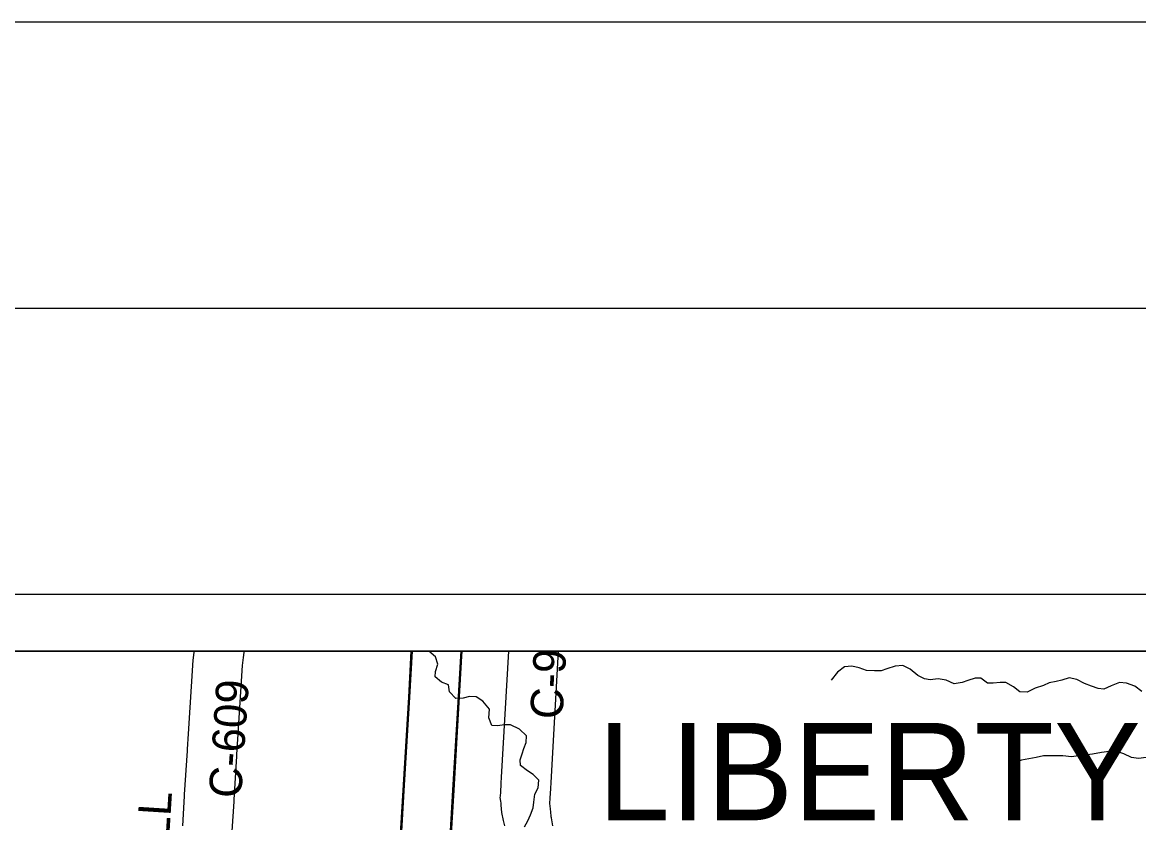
# Model space of a CAD drawing. Extents: x -38.2 to 41.9, y -4 to 24.9.
# Drawn here: x 5.806 to 7.758, y 20.6 to 22 of the extents above; entities that cross this region are included whole.
import ezdxf

# ---------------------------------------------------------------- set-up
doc = ezdxf.new("R2010")
doc.units = 0
for name, color, linetype in [('GM_X_County_Road', 7, 'Continuous'), ('GM_X_County_Road_Text', 7, 'Continuous'), ('GM_X_Interchange_Ramps', 7, 'Continuous'), ('GM_X_Minor_River', 7, 'Continuous'), ('GM_X_Rail_Line', 7, 'Continuous'), ('GM_X_Rail_Line_Text', 7, 'Continuous'), ('GM_X_Township_Road_Text', 7, 'Continuous'), ('GM_X_Township_Text', 7, 'Continuous'), ('SH_Border', 7, 'Continuous'), ('SH_Cut_Line', 7, 'Continuous'), ('SH_Data', 7, 'Continuous')]:
    doc.layers.add(name, color=color, linetype=linetype)

msp = doc.modelspace()

# ---------------------------------------------------------------- linework, layer by layer
at = {"layer": 'GM_X_County_Road'}
msp.add_line((6.0866, 20.5949), (6.0898, 20.6465), dxfattribs=at)
for points in [[(6.106, 20.8935), (6.1065, 20.8984), (6.1067, 20.9)], [(6.6424, 20.6387), (6.6423, 20.6395), (6.642, 20.6417), (6.6418, 20.6429), (6.6424, 20.6525), (6.6433, 20.6691), (6.644, 20.6797), (6.6566, 20.9)], [(6.0947, 20.7259), (6.0949, 20.7289), (6.0966, 20.7557), (6.105, 20.8846), (6.106, 20.8935)], [(6.0898, 20.6465), (6.09, 20.6495), (6.0947, 20.7259)], [(6.6497, 20.5946), (6.6472, 20.6042), (6.6446, 20.6181), (6.6444, 20.6197), (6.644, 20.6228), (6.6437, 20.626), (6.6434, 20.6291), (6.6431, 20.6322), (6.643, 20.6342), (6.6426, 20.6379), (6.6424, 20.6387)]]:
    msp.add_lwpolyline(points, dxfattribs=at)
at = {"layer": 'GM_X_Interchange_Ramps'}
for points in [[(5.6874, 16.3954), (5.9853, 16.3764), (6.413, 16.3602), (6.4263, 16.3595), (7.1336, 16.3198), (7.3442, 16.3107), (7.5793, 16.2961), (7.6901, 16.2894), (7.9696, 16.2752), (8.9, 16.2272), (8.9, 17.7063), (8.9, 17.9093), (8.9, 20.9), (5.1243, 20.9)], [(5.7739, 16.3862), (6.0718, 16.3672), (6.4995, 16.351), (6.5128, 16.3503), (7.2201, 16.3106), (7.4307, 16.3015), (7.6658, 16.2869), (7.7766, 16.2803), (8.0561, 16.266), (8.9, 16.2225), (8.9, 20.9), (5.2114, 20.9)]]:
    msp.add_lwpolyline(points, dxfattribs=at)
at = {"layer": 'GM_X_Minor_River'}
for points in [[(6.6843, 20.593), (6.6896, 20.6033), (6.6945, 20.6139), (6.699, 20.626), (6.7001, 20.6359), (6.7024, 20.6499), (6.7077, 20.6613), (6.7092, 20.6746), (6.6994, 20.6844), (6.6891, 20.6912), (6.677, 20.7), (6.6763, 20.7102), (6.68, 20.7204), (6.6827, 20.7299), (6.6872, 20.7405), (6.6876, 20.7519), (6.6751, 20.764), (6.6596, 20.7712), (6.6486, 20.7716), (6.6376, 20.7697), (6.627, 20.7705), (6.6217, 20.7838), (6.6229, 20.7989), (6.6115, 20.813), (6.5994, 20.8205), (6.5877, 20.8209), (6.5767, 20.8179), (6.5642, 20.8175), (6.5532, 20.8289), (6.5513, 20.8414), (6.5388, 20.8463), (6.5279, 20.8551), (6.5282, 20.8649), (6.5328, 20.8774), (6.5286, 20.8903), (6.5171, 20.9)], [(7.7631, 20.8296), (7.751, 20.8391), (7.7362, 20.8444), (7.7241, 20.8456), (7.7094, 20.8395), (7.6969, 20.8338), (7.687, 20.8349), (7.6753, 20.8391), (7.6632, 20.8437), (7.6496, 20.8505), (7.6359, 20.8535), (7.6235, 20.8493), (7.6132, 20.8471), (7.6011, 20.8448), (7.5913, 20.8402), (7.5765, 20.8357), (7.5625, 20.8285), (7.5501, 20.8292), (7.5387, 20.838), (7.5254, 20.8456), (7.5156, 20.8452), (7.5031, 20.8444), (7.4933, 20.844), (7.4819, 20.8528), (7.4717, 20.8528), (7.4588, 20.849), (7.449, 20.8452), (7.435, 20.8433), (7.4214, 20.8493), (7.407, 20.8516), (7.3934, 20.8501), (7.3835, 20.8516), (7.3718, 20.8577), (7.3582, 20.8687), (7.3453, 20.8751), (7.3317, 20.874), (7.3173, 20.8691), (7.3075, 20.866), (7.2961, 20.8656), (7.2817, 20.8664), (7.2692, 20.8709), (7.256, 20.874), (7.2435, 20.8728), (7.2314, 20.8634), (7.2204, 20.8497)], [(7.7707, 20.714), (7.7575, 20.7125), (7.745, 20.7144), (7.7317, 20.7204), (7.7192, 20.7246), (7.706, 20.7246), (7.6924, 20.7231), (7.6769, 20.7201), (7.6632, 20.7185), (7.6523, 20.7174), (7.6405, 20.7155), (7.625, 20.7174), (7.6122, 20.717), (7.6023, 20.7174), (7.591, 20.717), (7.5785, 20.714), (7.5656, 20.7121), (7.5531, 20.7094), (7.541, 20.706), (7.5293, 20.6996)]]:
    msp.add_lwpolyline(points, dxfattribs=at)
at = {"layer": 'GM_X_Rail_Line'}
for points in [[(6.4635, 20.5143), (6.4726, 20.6662), (6.4816, 20.82), (6.4862, 20.9)], [(6.4654, 20.5142), (6.4745, 20.6661), (6.4835, 20.8199), (6.4881, 20.9)]]:
    msp.add_lwpolyline(points, dxfattribs=at)
at = {"layer": 'GM_X_Rail_Line_Text'}
for points in [[(6.55, 20.5051), (6.559, 20.657), (6.5681, 20.8108), (6.5727, 20.8916), (6.5732, 20.9)], [(6.5519, 20.505), (6.5609, 20.6569), (6.57, 20.8107), (6.5746, 20.8915), (6.5751, 20.9)]]:
    msp.add_lwpolyline(points, dxfattribs=at)
at = {"layer": 'GM_X_Township_Road_Text'}
msp.add_line((6.173, 20.5857), (6.1763, 20.6374), dxfattribs=at)
for points in [[(6.1925, 20.8843), (6.193, 20.8892), (6.194, 20.898), (6.1944, 20.9)], [(6.7289, 20.6295), (6.7288, 20.6303), (6.7285, 20.6325), (6.7283, 20.6337), (6.7289, 20.6433), (6.7298, 20.66), (6.7305, 20.6705), (6.7436, 20.9)], [(6.1812, 20.7168), (6.1814, 20.7197), (6.183, 20.7465), (6.1914, 20.8754), (6.1925, 20.8843)], [(6.1763, 20.6374), (6.1764, 20.6403), (6.1812, 20.7168)], [(6.7337, 20.595), (6.7311, 20.6089), (6.7309, 20.6105), (6.7305, 20.6136), (6.7301, 20.6168), (6.7298, 20.6199), (6.7296, 20.6231), (6.7295, 20.625), (6.729, 20.6287), (6.7289, 20.6295)]]:
    msp.add_lwpolyline(points, dxfattribs=at)
at = {"layer": 'SH_Border'}
msp.add_lwpolyline([(1.5, 21.5), (33.5, 21.5), (33.5, 0.5), (1.5, 0.5)], close=True, dxfattribs=at)
at = {"layer": 'SH_Cut_Line'}
msp.add_lwpolyline([(0, 0), (34, 0), (34, 22), (0, 22)], close=True, dxfattribs=at)
msp.add_lwpolyline([(5.6874, 16.3954), (5.9853, 16.3764), (6.413, 16.3602), (6.4263, 16.3595), (7.1336, 16.3198), (7.3442, 16.3107), (7.5793, 16.2961), (7.6901, 16.2894), (7.9696, 16.2752), (8.9, 16.2272), (8.9, 17.7063), (8.9, 17.9093), (8.9, 20.9), (2.1103, 20.9)], dxfattribs=at)
at = {"layer": 'SH_Data'}
for p, q in [((2, 21), (9, 21)), ((2.1, 20.9), (8.9, 20.9))]:
    msp.add_line(p, q, dxfattribs=at)

# ---------------------------------------------------------------- texts
at = {"layer": 'GM_X_County_Road_Text'}
for s, height, rotation, p in [('C-9', 0.05682, 86.769, (6.7503, 20.7801)), ('C-609', 0.05682, 86.1488, (6.1886, 20.642)), ('L', 0.0568, 86.3934, (6.0653, 20.6111)), ('L', 0.0568, 86.3935, (6.0627, 20.5687))]:
    msp.add_text(s, height=height, rotation=rotation, dxfattribs=at).set_placement(p)
at = {"layer": 'GM_X_Township_Text'}
msp.add_text('LIBERTY', height=0.17045, rotation=0, dxfattribs=at).set_placement((6.8117, 20.6044))

doc.saveas('drawing.dxf')
